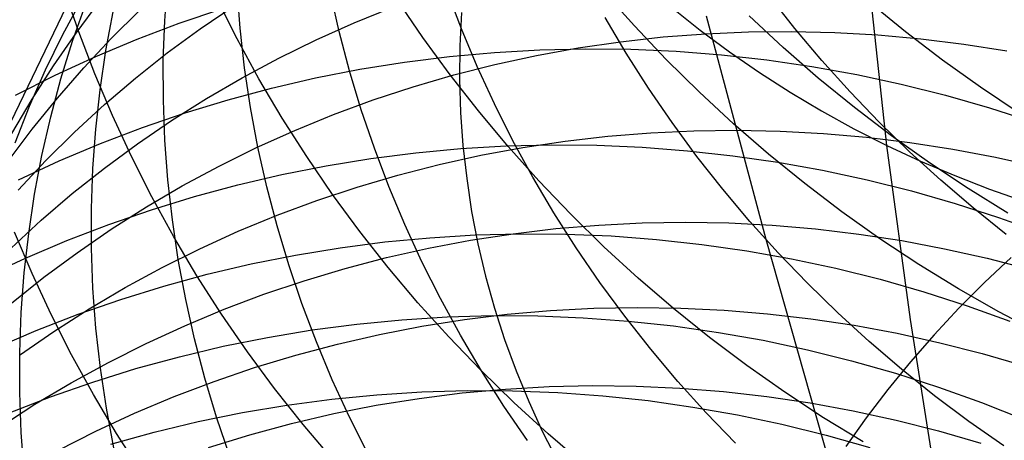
# Model space of a CAD drawing. Header units: millimetres. Extents: x 119 to 175.9, y -203.1 to -153.8.
# Tile 318 of 377: x 159.185 to 160.062, y -161.877 to -161.502. Entities that reach past the tile are written whole.
import ezdxf

# ---------------------------------------------------------------- set-up
doc = ezdxf.new("R2010")
doc.units = ezdxf.units.MM
doc.header["$MEASUREMENT"] = 0
doc.layers.add('Layer 01', color=5, linetype='Continuous', true_color=0x0000ff)

msp = doc.modelspace()

# ---------------------------------------------------------------- linework, layer by layer
at = {"layer": 'Layer 01'}
for p, q in [((159.77513, -160.34947, 25.32873), (159.07371, -161.80634, 28.8556)), ((159.95747, -161.61423, 20.21815), (159.94117, -161.46374, 19.90262)), ((159.31387, -161.50308, 27.1881), (159.31645, -161.46787, 27.20346)), ((159.23731, -161.51298, 44.8482), (159.22433, -161.47513, 44.83778)), ((159.38111, -161.50967, 26.80897), (159.37843, -161.47418, 26.82348)), ((159.46946, -161.51278, 26.42833), (159.46158, -161.47768, 26.44169)), ((159.57822, -161.51031, 26.0477), (159.56532, -161.47627, 26.05964)), ((159.73243, -161.50775, 46.21449), (159.705, -161.47686, 46.21021)), ((159.8754, -161.50984, 25.28372), (159.85231, -161.48051, 25.29173)), ((159.22305, -161.51532, 28.28655), (159.23966, -161.48427, 28.30256)), ((159.23179, -161.5212, 27.91956), (159.24345, -161.48808, 27.93564)), ((159.23482, -161.514, 28.64839), (159.25609, -161.4856, 28.66394)), ((159.3455, -161.5102, 29.36632), (159.37567, -161.48971, 29.37969)), ((159.37842, -161.51917, 45.30913), (159.36023, -161.48299, 45.30049)), ((159.48263, -161.50497, 29.7294), (159.51713, -161.491, 29.74071)), ((159.54399, -161.51803, 45.76513), (159.52096, -161.48418, 45.75855)), ((159.97395, -161.51295, 46.65722), (159.94178, -161.48663, 46.65589)), ((159.26153, -161.52969, 27.54825), (159.26804, -161.49512, 27.56404)), ((159.26628, -161.51892, 29.00403), (159.29182, -161.49371, 29.01877)), ((159.32677, -161.5053, 40.05332), (159.36468, -161.49241, 40.04593)), ((159.57837, -161.49578, 21.94839), (159.57693, -161.52553, 21.9317)), ((159.76594, -161.49132, 20.2893), (159.79112, -161.51144, 20.27802)), ((159.84979, -161.6982, 23.1213), (159.79673, -161.49899, 22.80076)), ((159.86501, -161.52689, 46.43883), (159.83463, -161.49865, 46.43626)), ((159.28938, -161.51947, 40.06102), (159.32677, -161.5053, 40.05332)), ((159.31261, -161.53845, 27.17293), (159.31387, -161.50308, 27.1881)), ((159.44872, -161.52012, 29.71779), (159.48263, -161.50497, 29.7294)), ((159.72509, -161.53203, 25.6586), (159.7063, -161.50022, 25.66848)), ((159.76088, -161.53776, 46.21828), (159.73243, -161.50775, 46.21449)), ((159.20763, -161.54698, 28.27055), (159.22305, -161.51532, 28.28655)), ((159.21466, -161.54315, 28.63277), (159.23482, -161.514, 28.64839)), ((159.25163, -161.55045, 44.85826), (159.23731, -161.51298, 44.8482)), ((159.31615, -161.53174, 29.35273), (159.3455, -161.5102, 29.36632)), ((159.3851, -161.54515, 26.79473), (159.38111, -161.50967, 26.80897)), ((159.47861, -161.54769, 26.4153), (159.46946, -161.51278, 26.42833)), ((159.59233, -161.54399, 26.03613), (159.57822, -161.51031, 26.0477)), ((159.75795, -161.51756, 30.10183), (159.79602, -161.51461, 30.10956)), ((159.79112, -161.51144, 20.27802), (159.81707, -161.53075, 20.26709)), ((159.79602, -161.51461, 30.10956), (159.83425, -161.51294, 30.1169)), ((159.83425, -161.51294, 30.1169), (159.87259, -161.51257, 30.12384)), ((159.87259, -161.51257, 30.12384), (159.91099, -161.51347, 30.13037)), ((159.8995, -161.53848, 25.27619), (159.8754, -161.50984, 25.28372)), ((159.91099, -161.51347, 30.13037), (159.94941, -161.51566, 30.13647)), ((159.94941, -161.51566, 30.13647), (159.9878, -161.51914, 30.14215)), ((160.00696, -161.53822, 46.65804), (159.97395, -161.51295, 46.65722)), ((159.22139, -161.55477, 27.90354), (159.23179, -161.5212, 27.91956)), ((159.24173, -161.54502, 28.98915), (159.26628, -161.51892, 29.00403)), ((159.25255, -161.53491, 40.06901), (159.28938, -161.51947, 40.06102)), ((159.39786, -161.5548, 45.31735), (159.37842, -161.51917, 45.30913)), ((159.41546, -161.53641, 29.70589), (159.44872, -161.52012, 29.71779)), ((159.56817, -161.55116, 45.77124), (159.54399, -161.51803, 45.76513)), ((159.57693, -161.52553, 21.9317), (159.57667, -161.55524, 21.91488)), ((159.68245, -161.5273, 30.08521), (159.72007, -161.52179, 30.09371)), ((159.72007, -161.52179, 30.09371), (159.75795, -161.51756, 30.10183)), ((159.9878, -161.51914, 30.14215), (160.02612, -161.52389, 30.14739)), ((160.02612, -161.52389, 30.14739), (160.06431, -161.52992, 30.1522)), ((159.21634, -161.55159, 40.07727), (159.25255, -161.53491, 40.06901)), ((159.25631, -161.56455, 27.5326), (159.26153, -161.52969, 27.54825)), ((159.28768, -161.55428, 29.33894), (159.31615, -161.53174, 29.35273)), ((159.52764, -161.54002, 39.67637), (159.56767, -161.53499, 39.67127)), ((159.56767, -161.53499, 39.67127), (159.60789, -161.53133, 39.66651)), ((159.60789, -161.53133, 39.66651), (159.64824, -161.52903, 39.66209)), ((159.60812, -161.54211, 30.06713), (159.64512, -161.53407, 30.07635)), ((159.64512, -161.53407, 30.07635), (159.68245, -161.5273, 30.08521)), ((159.64824, -161.52903, 39.66209), (159.68869, -161.52809, 39.65802)), ((159.68869, -161.52809, 39.65802), (159.72919, -161.52851, 39.6543)), ((159.74501, -161.56329, 25.64916), (159.72509, -161.53203, 25.6586)), ((159.72919, -161.52851, 39.6543), (159.76967, -161.53031, 39.65094)), ((159.76967, -161.53031, 39.65094), (159.81011, -161.53346, 39.64794)), ((159.81011, -161.53346, 39.64794), (159.85043, -161.53798, 39.64531)), ((159.81707, -161.53075, 20.26709), (159.84378, -161.54921, 20.25652)), ((159.89632, -161.55413, 46.44089), (159.86501, -161.52689, 46.43883)), ((159.19563, -161.57303, 28.61708), (159.21466, -161.54315, 28.63277)), ((159.31266, -161.57392, 27.15797), (159.31261, -161.53845, 27.17293)), ((159.38287, -161.55385, 29.69372), (159.41546, -161.53641, 29.70589)), ((159.48784, -161.54639, 39.6818), (159.52764, -161.54002, 39.67637)), ((159.57151, -161.55139, 30.05757), (159.60812, -161.54211, 30.06713)), ((159.79032, -161.56685, 46.22157), (159.76088, -161.53776, 46.21828)), ((159.85043, -161.53798, 39.64531), (159.89061, -161.54385, 39.64305)), ((159.9246, -161.56638, 25.26915), (159.8995, -161.53848, 25.27619)), ((160.04078, -161.56241, 46.65835), (160.00696, -161.53822, 46.65804)), ((159.18078, -161.56949, 40.08581), (159.21634, -161.55159, 40.07727)), ((159.19343, -161.57921, 28.25455), (159.20763, -161.54698, 28.27055)), ((159.21822, -161.57198, 28.97415), (159.24173, -161.54502, 28.98915)), ((159.26727, -161.5875, 44.86794), (159.25163, -161.55045, 44.85826)), ((159.3904, -161.58057, 26.78076), (159.3851, -161.54515, 26.79473)), ((159.44833, -161.55411, 39.68755), (159.48784, -161.54639, 39.6818)), ((159.48903, -161.58238, 26.4026), (159.47861, -161.54769, 26.4153)), ((159.53532, -161.56192, 30.04767), (159.57151, -161.55139, 30.05757)), ((159.59348, -161.58352, 45.77688), (159.56817, -161.55116, 45.77124)), ((159.60765, -161.57728, 26.02496), (159.59233, -161.54399, 26.03613)), ((159.84378, -161.54921, 20.25652), (159.87121, -161.56681, 20.24633)), ((159.89061, -161.54385, 39.64305), (159.93058, -161.55106, 39.64116)), ((159.93058, -161.55106, 39.64116), (159.97031, -161.55962, 39.63964)), ((159.21226, -161.58875, 27.88761), (159.22139, -161.55477, 27.90354)), ((159.26011, -161.57782, 29.32496), (159.28768, -161.55428, 29.33894)), ((159.351, -161.5724, 29.6813), (159.38287, -161.55385, 29.69372)), ((159.41854, -161.58983, 45.32514), (159.39786, -161.5548, 45.31735)), ((159.40916, -161.56317, 39.69363), (159.44833, -161.55411, 39.68755)), ((159.57667, -161.55524, 21.91488), (159.57759, -161.58489, 21.89796)), ((159.92851, -161.58036, 46.44245), (159.89632, -161.55413, 46.44089)), ((159.97031, -161.55962, 39.63964), (160.00974, -161.5695, 39.63849)), ((159.2524, -161.59964, 27.51711), (159.25631, -161.56455, 27.5326)), ((159.37036, -161.57354, 39.70001), (159.40916, -161.56317, 39.69363)), ((159.49961, -161.57367, 30.03746), (159.53532, -161.56192, 30.04767)), ((159.76602, -161.59395, 25.64018), (159.74501, -161.56329, 25.64916)), ((159.82073, -161.595, 46.22436), (159.79032, -161.56685, 46.22157)), ((159.87121, -161.56681, 20.24633), (159.89932, -161.58353, 20.23653)), ((159.95065, -161.5935, 25.26261), (159.9246, -161.56638, 25.26915)), ((160.00974, -161.5695, 39.63849), (160.04883, -161.5807, 39.63773)), ((160.07537, -161.58549, 46.65814), (160.04078, -161.56241, 46.65835)), ((159.17776, -161.60359, 28.60136), (159.19563, -161.57303, 28.61708)), ((159.19576, -161.59977, 28.95904), (159.21822, -161.57198, 28.97415)), ((159.23347, -161.6023, 29.3108), (159.26011, -161.57782, 29.32496)), ((159.31402, -161.60947, 27.14324), (159.31266, -161.57392, 27.15797)), ((159.31989, -161.59203, 29.66864), (159.351, -161.5724, 29.6813)), ((159.33199, -161.58523, 39.7067), (159.37036, -161.57354, 39.70001)), ((159.4644, -161.58664, 30.02693), (159.49961, -161.57367, 30.03746)), ((159.62416, -161.61013, 26.01419), (159.60765, -161.57728, 26.02496)), ((159.18046, -161.61197, 28.23859), (159.19343, -161.57921, 28.25455)), ((159.2842, -161.62406, 44.87722), (159.26727, -161.5875, 44.86794)), ((159.29409, -161.59822, 39.71368), (159.33199, -161.58523, 39.7067)), ((159.39699, -161.61588, 26.76709), (159.3904, -161.58057, 26.78076)), ((159.42976, -161.6008, 30.01612), (159.4644, -161.58664, 30.02693)), ((159.5007, -161.61679, 26.39026), (159.48903, -161.58238, 26.4026)), ((159.57759, -161.58489, 21.89796), (159.57969, -161.61442, 21.88095)), ((159.61988, -161.61508, 45.78204), (159.59348, -161.58352, 45.77688)), ((159.89932, -161.58353, 20.23653), (159.92809, -161.59934, 20.22713)), ((159.96155, -161.60555, 46.44348), (159.92851, -161.58036, 46.44245)), ((160.04883, -161.5807, 39.63773), (160.08752, -161.5932, 39.63734)), ((159.20441, -161.62309, 27.87179), (159.21226, -161.58875, 27.88761)), ((159.28958, -161.61274, 29.65575), (159.31989, -161.59203, 29.66864)), ((159.44042, -161.62421, 45.33249), (159.41854, -161.58983, 45.32514)), ((159.78811, -161.62399, 25.63166), (159.76602, -161.59395, 25.64018)), ((159.85206, -161.62216, 46.22664), (159.82073, -161.595, 46.22436)), ((159.97763, -161.61983, 25.25657), (159.95065, -161.5935, 25.26261)), ((159.17438, -161.62835, 28.94383), (159.19576, -161.59977, 28.95904)), ((159.2078, -161.62772, 29.29649), (159.23347, -161.6023, 29.3108)), ((159.24981, -161.63494, 27.5018), (159.2524, -161.59964, 27.51711)), ((159.25671, -161.61248, 39.72094), (159.29409, -161.59822, 39.71368)), ((159.39571, -161.61615, 30.00502), (159.42976, -161.6008, 30.01612)), ((159.70886, -161.606, 30.38515), (159.74706, -161.60292, 30.39249)), ((159.74706, -161.60292, 30.39249), (159.78541, -161.60113, 30.39946)), ((159.78541, -161.60113, 30.39946), (159.82386, -161.60064, 30.40605)), ((159.82386, -161.60064, 30.40605), (159.86238, -161.60144, 30.41225)), ((159.86238, -161.60144, 30.41225), (159.9009, -161.60354, 30.41806)), ((159.9009, -161.60354, 30.41806), (159.9394, -161.60693, 30.42347)), ((159.92809, -161.59934, 20.22713), (159.95747, -161.61423, 20.21815)), ((159.21989, -161.62802, 39.72849), (159.25671, -161.61248, 39.72094)), ((159.2601, -161.63449, 29.64266), (159.28958, -161.61274, 29.65575)), ((159.3167, -161.64504, 27.12876), (159.31402, -161.60947, 27.14324)), ((159.61809, -161.61474, 39.33068), (159.65851, -161.61373, 39.32689)), ((159.64184, -161.6425, 26.00385), (159.62416, -161.61013, 26.01419)), ((159.6331, -161.61603, 30.36938), (159.67086, -161.61038, 30.37744)), ((159.65851, -161.61373, 39.32689), (159.69897, -161.6141, 39.32343)), ((159.67086, -161.61038, 30.37744), (159.70886, -161.606, 30.38515)), ((159.9394, -161.60693, 30.42347), (159.97781, -161.61161, 30.42847)), ((159.99539, -161.62965, 46.444), (159.96155, -161.60555, 46.44348)), ((159.97781, -161.61161, 30.42847), (160.0161, -161.61758, 30.43305)), ((159.36229, -161.63265, 29.99365), (159.39571, -161.61615, 30.00502)), ((159.40488, -161.65105, 26.75373), (159.39699, -161.61588, 26.76709)), ((159.49756, -161.62595, 39.34402), (159.53756, -161.62085, 39.33925)), ((159.51362, -161.65088, 26.37829), (159.5007, -161.61679, 26.39026)), ((159.53756, -161.62085, 39.33925), (159.57776, -161.61711, 39.33481)), ((159.57776, -161.61711, 39.33481), (159.61809, -161.61474, 39.33068)), ((159.57969, -161.61442, 21.88095), (159.58296, -161.64381, 21.86389)), ((159.59563, -161.62297, 30.36098), (159.6331, -161.61603, 30.36938)), ((159.64735, -161.6458, 45.78672), (159.61988, -161.61508, 45.78204)), ((159.69897, -161.6141, 39.32343), (159.73942, -161.61583, 39.3203)), ((159.73942, -161.61583, 39.3203), (159.77982, -161.61893, 39.31751)), ((159.77982, -161.61893, 39.31751), (159.82011, -161.62339, 39.31507)), ((159.88428, -161.6483, 46.2284), (159.85206, -161.62216, 46.22664)), ((159.97842, -161.76954, 20.53105), (159.95747, -161.61423, 20.21815)), ((159.95747, -161.61423, 20.21815), (159.98744, -161.62817, 20.20958)), ((160.00551, -161.64533, 25.25103), (159.97763, -161.61983, 25.25657)), ((160.0161, -161.61758, 30.43305), (160.05421, -161.62482, 30.43721)), ((159.18313, -161.65403, 29.28205), (159.2078, -161.62772, 29.29649)), ((159.18368, -161.64479, 39.7363), (159.21989, -161.62802, 39.72849)), ((159.19787, -161.65777, 27.8561), (159.20441, -161.62309, 27.87179)), ((159.30241, -161.66012, 44.88611), (159.2842, -161.62406, 44.87722)), ((159.46348, -161.65791, 45.33939), (159.44042, -161.62421, 45.33249)), ((159.45778, -161.63241, 39.3491), (159.49756, -161.62595, 39.34402)), ((159.52175, -161.64064, 30.34319), (159.5585, -161.63117, 30.35225)), ((159.5585, -161.63117, 30.35225), (159.59563, -161.62297, 30.36098)), ((159.81124, -161.65337, 25.62361), (159.78811, -161.62399, 25.63166)), ((159.82011, -161.62339, 39.31507), (159.86024, -161.62921, 39.31298)), ((159.86024, -161.62921, 39.31298), (159.90018, -161.63638, 39.31124)), ((159.98744, -161.62817, 20.20958), (160.01795, -161.64116, 20.20145)), ((160.03, -161.65265, 46.44401), (159.99539, -161.62965, 46.444)), ((160.05421, -161.62482, 30.43721), (160.09211, -161.63332, 30.44095)), ((159.23148, -161.65726, 29.62937), (159.2601, -161.63449, 29.64266)), ((159.24853, -161.67039, 27.48668), (159.24981, -161.63494, 27.5018)), ((159.32956, -161.6503, 29.98202), (159.36229, -161.63265, 29.99365)), ((159.37914, -161.64935, 39.36016), (159.4183, -161.64021, 39.35448)), ((159.4183, -161.64021, 39.35448), (159.45778, -161.63241, 39.3491)), ((159.90018, -161.63638, 39.31124), (159.93986, -161.64489, 39.30985)), ((159.32069, -161.68059, 27.11454), (159.3167, -161.64504, 27.12876)), ((159.48542, -161.65135, 30.33382), (159.52175, -161.64064, 30.34319)), ((159.58296, -161.64381, 21.86389), (159.58741, -161.67302, 21.84678)), ((159.66067, -161.67437, 25.99394), (159.64184, -161.6425, 26.00385)), ((159.67584, -161.67563, 45.7909), (159.64735, -161.6458, 45.78672)), ((159.91734, -161.6734, 46.22966), (159.88428, -161.6483, 46.2284)), ((159.93986, -161.64489, 39.30985), (159.97925, -161.65473, 39.30881)), ((160.03425, -161.66996, 25.24602), (160.00551, -161.64533, 25.25103)), ((160.01795, -161.64116, 20.20145), (160.04897, -161.65318, 20.19377)), ((159.19262, -161.69273, 27.84055), (159.19787, -161.65777, 27.8561)), ((159.20377, -161.68102, 29.6159), (159.23148, -161.65726, 29.62937)), ((159.29754, -161.66907, 29.97015), (159.32956, -161.6503, 29.98202)), ((159.34036, -161.65981, 39.36614), (159.37914, -161.64935, 39.36016)), ((159.41404, -161.68603, 26.7407), (159.40488, -161.65105, 26.75373)), ((159.44955, -161.6633, 30.32415), (159.48542, -161.65135, 30.33382)), ((159.52776, -161.68463, 26.36671), (159.51362, -161.65088, 26.37829)), ((159.83539, -161.68204, 25.61605), (159.81124, -161.65337, 25.62361)), ((159.97925, -161.65473, 39.30881), (160.01829, -161.6659, 39.30812)), ((160.06534, -161.67451, 46.4435), (160.03, -161.65265, 46.44401)), ((160.04897, -161.65318, 20.19377), (160.08047, -161.66421, 20.18654)), ((159.302, -161.67159, 39.3724), (159.34036, -161.65981, 39.36614)), ((159.32187, -161.69561, 44.89457), (159.30241, -161.66012, 44.88611)), ((159.4142, -161.67647, 30.31419), (159.44955, -161.6633, 30.32415)), ((159.4877, -161.69088, 45.34582), (159.46348, -161.65791, 45.33939)), ((160.01829, -161.6659, 39.30812), (160.05694, -161.67837, 39.30779)), ((159.24856, -161.70596, 27.47179), (159.24853, -161.67039, 27.48668)), ((159.26411, -161.68467, 39.37894), (159.302, -161.67159, 39.3724)), ((159.26628, -161.68894, 29.95806), (159.29754, -161.66907, 29.97015)), ((159.58741, -161.67302, 21.84678), (159.59301, -161.70202, 21.82965)), ((159.68062, -161.70567, 25.98448), (159.66067, -161.67437, 25.99394)), ((159.9512, -161.69741, 46.2304), (159.91734, -161.6734, 46.22966)), ((160.06381, -161.69369, 25.24153), (160.03425, -161.66996, 25.24602)), ((159.17699, -161.70573, 29.60227), (159.20377, -161.68102, 29.6159)), ((159.32599, -161.71609, 27.10061), (159.32069, -161.68059, 27.11454)), ((159.3794, -161.69084, 30.30395), (159.4142, -161.67647, 30.31419)), ((159.70533, -161.70456, 45.79459), (159.67584, -161.67563, 45.7909)), ((159.70088, -161.68523, 30.67733), (159.73935, -161.68331, 30.68387)), ((159.73935, -161.68331, 30.68387), (159.77793, -161.68269, 30.69006)), ((159.77793, -161.68269, 30.69006), (159.81656, -161.68338, 30.69588)), ((159.81656, -161.68338, 30.69588), (159.8552, -161.68538, 30.70134)), ((159.86053, -161.70998, 25.60898), (159.83539, -161.68204, 25.61605)), ((160.05694, -161.67837, 39.30779), (160.09514, -161.69213, 39.30782)), ((159.19567, -161.72847, 44.44869), (159.18003, -161.69155, 44.43884)), ((159.18868, -161.72793, 27.82516), (159.19262, -161.69273, 27.84055)), ((159.22674, -161.69903, 39.38575), (159.26411, -161.68467, 39.37894)), ((159.23581, -161.70988, 29.94576), (159.26628, -161.68894, 29.95806)), ((159.34519, -161.7064, 30.29345), (159.3794, -161.69084, 30.30395)), ((159.42447, -161.72078, 26.72802), (159.41404, -161.68603, 26.7407)), ((159.51304, -161.72308, 45.35179), (159.4877, -161.69088, 45.34582)), ((159.5431, -161.71797, 26.35553), (159.52776, -161.68463, 26.36671)), ((159.58652, -161.6988, 30.65568), (159.62441, -161.69298, 30.66323)), ((159.62441, -161.69298, 30.66323), (159.66255, -161.68845, 30.67045)), ((159.66255, -161.68845, 30.67045), (159.70088, -161.68523, 30.67733)), ((159.8552, -161.68538, 30.70134), (159.89381, -161.68868, 30.70642)), ((159.89381, -161.68868, 30.70642), (159.93232, -161.69327, 30.71112)), ((159.18993, -161.71466, 39.39282), (159.22674, -161.69903, 39.38575)), ((159.34256, -161.73049, 44.90262), (159.32187, -161.69561, 44.89457)), ((159.4701, -161.70552, 39.01554), (159.51008, -161.70035, 39.01113)), ((159.51008, -161.70035, 39.01113), (159.55025, -161.69653, 39.00701)), ((159.54891, -161.7059, 30.64781), (159.58652, -161.6988, 30.65568)), ((159.55025, -161.69653, 39.00701), (159.59055, -161.69409, 39.0032)), ((159.59055, -161.69409, 39.0032), (159.63094, -161.69302, 38.99969)), ((159.63094, -161.69302, 38.99969), (159.67137, -161.69332, 38.9965)), ((159.67137, -161.69332, 38.9965), (159.71179, -161.69499, 38.99362)), ((159.71179, -161.69499, 38.99362), (159.75215, -161.69804, 38.99105)), ((159.75215, -161.69804, 38.99105), (159.7924, -161.70245, 38.98881)), ((159.90787, -161.90216, 23.43795), (159.84979, -161.6982, 23.1213)), ((159.93232, -161.69327, 30.71112), (159.97071, -161.69916, 30.71544)), ((159.98584, -161.72032, 46.23062), (159.9512, -161.69741, 46.2304)), ((159.97071, -161.69916, 30.71544), (160.00892, -161.70634, 30.71936)), ((159.20618, -161.73187, 29.93325), (159.23581, -161.70988, 29.94576)), ((159.24991, -161.7416, 27.45712), (159.24856, -161.70596, 27.47179)), ((159.31162, -161.72313, 30.2827), (159.34519, -161.7064, 30.29345)), ((159.43035, -161.71205, 39.02025), (159.4701, -161.70552, 39.01554)), ((159.51163, -161.71429, 30.63963), (159.54891, -161.7059, 30.64781)), ((159.59301, -161.70202, 21.82965), (159.59978, -161.73077, 21.81251)), ((159.70167, -161.73639, 25.97547), (159.68062, -161.70567, 25.98448)), ((159.73578, -161.73253, 45.79777), (159.70533, -161.70456, 45.79459)), ((159.7924, -161.70245, 38.98881), (159.8325, -161.70822, 38.9869)), ((159.8325, -161.70822, 38.9869), (159.87239, -161.71534, 38.9853)), ((159.88663, -161.73715, 25.60241), (159.86053, -161.70998, 25.60898)), ((160.00892, -161.70634, 30.71936), (160.0469, -161.7148, 30.72289)), ((159.15372, -161.73153, 39.40014), (159.18993, -161.71466, 39.39282)), ((159.33258, -161.75149, 27.08697), (159.32599, -161.71609, 27.10061)), ((159.39088, -161.71993, 39.02524), (159.43035, -161.71205, 39.02025)), ((159.47473, -161.72394, 30.63115), (159.51163, -161.71429, 30.63963)), ((159.55964, -161.75088, 26.34475), (159.5431, -161.71797, 26.35553)), ((159.87239, -161.71534, 38.9853), (159.91204, -161.72381, 38.98404)), ((160.06813, -161.71408, 23.53042), (160.04443, -161.73648, 23.5203)), ((160.0469, -161.7148, 30.72289), (160.08462, -161.72452, 30.72602)), ((159.18605, -161.76334, 27.80996), (159.18868, -161.72793, 27.82516)), ((159.27873, -161.74101, 30.27171), (159.31162, -161.72313, 30.2827)), ((159.35174, -161.72916, 39.03051), (159.39088, -161.71993, 39.02524)), ((159.43615, -161.75526, 26.71569), (159.42447, -161.72078, 26.72802)), ((159.43825, -161.73485, 30.62238), (159.47473, -161.72394, 30.63115)), ((159.53947, -161.75448, 45.35729), (159.51304, -161.72308, 45.35179)), ((159.91204, -161.72381, 38.98404), (159.95138, -161.73362, 38.98311)), ((160.0212, -161.7421, 46.23033), (159.98584, -161.72032, 46.23062)), ((159.17741, -161.75488, 29.92057), (159.20618, -161.73187, 29.93325)), ((159.21261, -161.76492, 44.45816), (159.19567, -161.72847, 44.44869)), ((159.31298, -161.73971, 39.03606), (159.35174, -161.72916, 39.03051)), ((159.36447, -161.76473, 44.91023), (159.34256, -161.73049, 44.90262)), ((159.40223, -161.747, 30.61333), (159.43825, -161.73485, 30.62238)), ((159.59978, -161.73077, 21.81251), (159.6077, -161.75924, 21.7954)), ((159.72379, -161.76648, 25.96693), (159.70167, -161.73639, 25.97547)), ((159.76714, -161.75952, 45.80045), (159.73578, -161.73253, 45.79777)), ((159.95138, -161.73362, 38.98311), (159.99037, -161.74474, 38.98251)), ((160.04443, -161.73648, 23.5203), (160.02157, -161.75948, 23.50961)), ((159.24655, -161.76002, 30.26049), (159.27873, -161.74101, 30.27171)), ((159.25258, -161.77726, 27.44271), (159.24991, -161.7416, 27.45712)), ((159.27463, -161.75157, 39.04187), (159.31298, -161.73971, 39.03606)), ((159.91366, -161.76352, 25.59635), (159.88663, -161.73715, 25.60241)), ((159.99037, -161.74474, 38.98251), (160.02897, -161.75718, 38.98224)), ((160.05723, -161.76271, 46.22953), (160.0212, -161.7421, 46.23033)), ((159.23676, -161.76474, 39.04794), (159.27463, -161.75157, 39.04187)), ((159.34046, -161.78674, 27.07366), (159.33258, -161.75149, 27.08697)), ((159.36672, -161.76038, 30.60402), (159.40223, -161.747, 30.61333)), ((159.57734, -161.78332, 26.33441), (159.55964, -161.75088, 26.34475)), ((159.21513, -161.78013, 30.24906), (159.24655, -161.76002, 30.26049)), ((159.33176, -161.77498, 30.59444), (159.36672, -161.76038, 30.60402)), ((159.44908, -161.78943, 26.70373), (159.43615, -161.75526, 26.71569)), ((159.56696, -161.78504, 45.36231), (159.53947, -161.75448, 45.35729)), ((159.6077, -161.75924, 21.7954), (159.61676, -161.78739, 21.77833)), ((159.6192, -161.76483, 30.95934), (159.65766, -161.76146, 30.9657)), ((159.65766, -161.76146, 30.9657), (159.69626, -161.7594, 30.97175)), ((159.69626, -161.7594, 30.97175), (159.73497, -161.75866, 30.97748)), ((159.73497, -161.75866, 30.97748), (159.77372, -161.75923, 30.98287)), ((159.7994, -161.7855, 45.80262), (159.76714, -161.75952, 45.80045)), ((159.77372, -161.75923, 30.98287), (159.81248, -161.76112, 30.98793)), ((159.81248, -161.76112, 30.98793), (159.85119, -161.76432, 30.99264)), ((160.02157, -161.75948, 23.50961), (159.99959, -161.78307, 23.49838)), ((160.02897, -161.75718, 38.98224), (160.06713, -161.77092, 38.9823)), ((160.09391, -161.78214, 46.22821), (160.05723, -161.76271, 46.22953)), ((159.18474, -161.7989, 27.79496), (159.18605, -161.76334, 27.80996)), ((159.1994, -161.7792, 39.05427), (159.23676, -161.76474, 39.04794)), ((159.23083, -161.80085, 44.46724), (159.21261, -161.76492, 44.45816)), ((159.38755, -161.79829, 44.9174), (159.36447, -161.76473, 44.91023)), ((159.48516, -161.77355, 38.6858), (159.5253, -161.76967, 38.68203)), ((159.5253, -161.76967, 38.68203), (159.56557, -161.76716, 38.67854)), ((159.54289, -161.7755, 30.94568), (159.58092, -161.76951, 30.95266)), ((159.56557, -161.76716, 38.67854), (159.60593, -161.76603, 38.67533)), ((159.58092, -161.76951, 30.95266), (159.6192, -161.76483, 30.95934)), ((159.60593, -161.76603, 38.67533), (159.64633, -161.76627, 38.67242)), ((159.64633, -161.76627, 38.67242), (159.68671, -161.76788, 38.66979)), ((159.68671, -161.76788, 38.66979), (159.72703, -161.77087, 38.66745)), ((159.74696, -161.7959, 25.95887), (159.72379, -161.76648, 25.96693)), ((159.72703, -161.77087, 38.66745), (159.76725, -161.77523, 38.66542)), ((159.85119, -161.76432, 30.99264), (159.88982, -161.76883, 30.997)), ((159.88982, -161.76883, 30.997), (159.92831, -161.77464, 31.001)), ((159.94159, -161.78905, 25.5908), (159.91366, -161.76352, 25.59635)), ((160.004, -161.9296, 20.84122), (159.97842, -161.76954, 20.53105)), ((159.1626, -161.79492, 39.06084), (159.1994, -161.7792, 39.05427)), ((159.1845, -161.80132, 30.23743), (159.21513, -161.78013, 30.24906)), ((159.25656, -161.81292, 27.42856), (159.25258, -161.77726, 27.44271)), ((159.29739, -161.79077, 30.58462), (159.33176, -161.77498, 30.59444)), ((159.40548, -161.78541, 38.69417), (159.4452, -161.7788, 38.68985)), ((159.4452, -161.7788, 38.68985), (159.48516, -161.77355, 38.6858)), ((159.50513, -161.78278, 30.93841), (159.54289, -161.7755, 30.94568)), ((159.76725, -161.77523, 38.66542), (159.80731, -161.78095, 38.66368)), ((159.92831, -161.77464, 31.001), (159.96662, -161.78175, 31.00465)), ((159.34963, -161.82181, 27.06067), (159.34046, -161.78674, 27.07366)), ((159.36603, -161.79337, 38.69875), (159.40548, -161.78541, 38.69417)), ((159.46324, -161.82325, 26.69217), (159.44908, -161.78943, 26.70373)), ((159.46771, -161.79135, 30.93085), (159.50513, -161.78278, 30.93841)), ((159.59549, -161.81472, 45.36684), (159.56696, -161.78504, 45.36231)), ((159.5962, -161.81524, 26.3245), (159.57734, -161.78332, 26.33441)), ((159.61676, -161.78739, 21.77833), (159.62695, -161.81519, 21.76132)), ((159.8325, -161.81042, 45.80429), (159.7994, -161.7855, 45.80262)), ((159.80731, -161.78095, 38.66368), (159.84716, -161.78804, 38.66225)), ((159.84716, -161.78804, 38.66225), (159.88676, -161.79647, 38.66112)), ((159.97038, -161.81373, 25.58578), (159.94159, -161.78905, 25.5908)), ((159.96662, -161.78175, 31.00465), (160.00469, -161.79015, 31.00793)), ((159.99959, -161.78307, 23.49838), (159.9785, -161.80721, 23.48661)), ((159.26365, -161.80773, 30.57457), (159.29739, -161.79077, 30.58462)), ((159.32691, -161.80267, 38.70359), (159.36603, -161.79337, 38.69875)), ((159.41178, -161.83112, 44.92412), (159.38755, -161.79829, 44.9174)), ((159.43065, -161.80119, 30.92302), (159.46771, -161.79135, 30.93085)), ((159.77115, -161.82463, 25.9513), (159.74696, -161.7959, 25.95887)), ((159.88676, -161.79647, 38.66112), (159.92605, -161.80623, 38.66029)), ((160.00469, -161.79015, 31.00793), (160.0425, -161.79983, 31.01084)), ((159.18475, -161.83458, 27.78017), (159.18474, -161.7989, 27.79496)), ((159.25031, -161.83622, 44.47591), (159.23083, -161.80085, 44.46724)), ((159.28817, -161.8133, 38.70869), (159.32691, -161.80267, 38.70359)), ((159.39401, -161.8123, 30.91492), (159.43065, -161.80119, 30.92302)), ((159.92605, -161.80623, 38.66029), (159.965, -161.81733, 38.65977)), ((160.0425, -161.79983, 31.01084), (160.07998, -161.81078, 31.01338)), ((159.23059, -161.82585, 30.5643), (159.26365, -161.80773, 30.57457)), ((159.24984, -161.82526, 38.71403), (159.28817, -161.8133, 38.70869)), ((159.26184, -161.84851, 27.4147), (159.25656, -161.81292, 27.42856)), ((159.35784, -161.82466, 30.90657), (159.39401, -161.8123, 30.91492)), ((159.625, -161.84348, 45.37088), (159.59549, -161.81472, 45.36684)), ((159.61618, -161.84661, 26.31503), (159.5962, -161.81524, 26.3245)), ((159.62695, -161.81519, 21.76132), (159.63826, -161.8426, 21.74439)), ((159.8664, -161.83427, 45.80544), (159.8325, -161.81042, 45.80429)), ((159.9785, -161.80721, 23.48661), (159.95834, -161.83187, 23.47432)), ((159.99999, -161.83751, 25.58128), (159.97038, -161.81373, 25.58578)), ((159.36006, -161.85664, 27.04802), (159.34963, -161.82181, 27.06067)), ((159.4786, -161.85666, 26.681), (159.46324, -161.82325, 26.69217)), ((159.79634, -161.85261, 25.94422), (159.77115, -161.82463, 25.9513)), ((159.965, -161.81733, 38.65977), (160.00356, -161.82974, 38.65956)), ((159.19825, -161.84511, 30.55381), (159.23059, -161.82585, 30.5643)), ((159.21198, -161.83851, 38.71961), (159.24984, -161.82526, 38.71403)), ((159.32217, -161.83826, 30.89797), (159.35784, -161.82466, 30.90657)), ((159.43714, -161.86318, 44.93038), (159.41178, -161.83112, 44.92412)), ((159.54309, -161.83402, 38.35564), (159.58341, -161.83283, 38.35274)), ((159.57904, -161.83497, 31.25313), (159.61763, -161.83145, 31.25893)), ((159.58341, -161.83283, 38.35274), (159.62377, -161.83301, 38.3501)), ((159.61763, -161.83145, 31.25893), (159.65637, -161.82925, 31.26443)), ((159.62377, -161.83301, 38.3501), (159.66412, -161.83457, 38.34774)), ((159.65637, -161.82925, 31.26443), (159.6952, -161.82838, 31.26965)), ((159.6952, -161.82838, 31.26965), (159.73408, -161.82884, 31.27456)), ((159.73408, -161.82884, 31.27456), (159.77295, -161.83062, 31.27917)), ((159.77295, -161.83062, 31.27917), (159.81178, -161.83372, 31.28347)), ((159.95834, -161.83187, 23.47432), (159.93913, -161.85703, 23.46152)), ((160.00356, -161.82974, 38.65956), (160.04167, -161.84345, 38.65965)), ((159.17463, -161.85306, 38.72543), (159.21198, -161.83851, 38.71961)), ((159.18608, -161.87034, 27.76563), (159.18475, -161.83458, 27.78017)), ((159.27101, -161.87099, 44.48416), (159.25031, -161.83622, 44.47591)), ((159.28704, -161.85307, 30.88913), (159.32217, -161.83826, 30.89797)), ((159.42281, -161.84586, 38.36588), (159.46274, -161.84054, 38.36221)), ((159.46274, -161.84054, 38.36221), (159.50285, -161.8366, 38.3588)), ((159.50245, -161.84595, 31.2407), (159.54062, -161.8398, 31.24705)), ((159.50285, -161.8366, 38.3588), (159.54309, -161.83402, 38.35564)), ((159.54062, -161.8398, 31.24705), (159.57904, -161.83497, 31.25313)), ((159.66412, -161.83457, 38.34774), (159.70441, -161.83751, 38.34564)), ((159.70441, -161.83751, 38.34564), (159.74458, -161.84182, 38.34381)), ((159.74458, -161.84182, 38.34381), (159.7846, -161.8475, 38.34226)), ((159.81178, -161.83372, 31.28347), (159.85051, -161.83814, 31.28745)), ((159.85051, -161.83814, 31.28745), (159.88911, -161.84388, 31.2911)), ((159.90107, -161.85702, 45.80607), (159.8664, -161.83427, 45.80544)), ((160.0304, -161.86036, 25.57732), (159.99999, -161.83751, 25.58128)), ((159.16666, -161.86547, 30.54313), (159.19825, -161.84511, 30.55381)), ((159.26842, -161.884, 27.40114), (159.26184, -161.84851, 27.4147)), ((159.38311, -161.85254, 38.3698), (159.42281, -161.84586, 38.36588)), ((159.46455, -161.85341, 31.23408), (159.50245, -161.84595, 31.2407)), ((159.63726, -161.87738, 26.30603), (159.61618, -161.84661, 26.31503)), ((159.65548, -161.8713, 45.37443), (159.625, -161.84348, 45.37088)), ((159.63826, -161.8426, 21.74439), (159.65067, -161.86959, 21.72756)), ((159.7846, -161.8475, 38.34226), (159.82441, -161.85454, 38.34098)), ((159.88911, -161.84388, 31.2911), (159.92751, -161.85092, 31.29443)), ((159.92751, -161.85092, 31.29443), (159.96569, -161.85926, 31.29743)), ((160.04167, -161.84345, 38.65965), (160.07929, -161.85844, 38.66005)), ((159.25251, -161.8691, 30.88007), (159.28704, -161.85307, 30.88913)), ((159.34369, -161.86057, 38.37395), (159.38311, -161.85254, 38.3698)), ((159.37175, -161.89121, 27.03575), (159.36006, -161.85664, 27.04802)), ((159.42697, -161.86216, 31.22721), (159.46455, -161.85341, 31.23408)), ((159.49516, -161.88965, 26.67026), (159.4786, -161.85666, 26.681)), ((159.82248, -161.87984, 25.93765), (159.79634, -161.85261, 25.94422)), ((159.82441, -161.85454, 38.34098), (159.86396, -161.86293, 38.33998)), ((159.93646, -161.87863, 45.80619), (159.90107, -161.85702, 45.80607)), ((159.93913, -161.85703, 23.46152), (159.92089, -161.88266, 23.44823)), ((159.96569, -161.85926, 31.29743), (160.00358, -161.86889, 31.30009)), ((159.30459, -161.86995, 38.37835), (159.34369, -161.86057, 38.37395)), ((159.38976, -161.87219, 31.22008), (159.42697, -161.86216, 31.22721)), ((159.46359, -161.89443, 44.93617), (159.43714, -161.86318, 44.93038)), ((159.86396, -161.86293, 38.33998), (159.90321, -161.87267, 38.33926)), ((160.06156, -161.88227, 25.5739), (160.0304, -161.86036, 25.57732)), ((159.18872, -161.90612, 27.75133), (159.18608, -161.87034, 27.76563)), ((159.21861, -161.8863, 30.87079), (159.25251, -161.8691, 30.88007)), ((159.26586, -161.88066, 38.38298), (159.30459, -161.86995, 38.37835)), ((159.29292, -161.9051, 44.492), (159.27101, -161.87099, 44.48416)), ((159.35297, -161.8835, 31.21271), (159.38976, -161.87219, 31.22008)), ((159.65067, -161.86959, 21.72756), (159.66417, -161.89613, 21.71086)), ((159.68687, -161.89813, 45.37747), (159.65548, -161.8713, 45.37443)), ((159.90321, -161.87267, 38.33926), (159.94212, -161.88373, 38.33882)), ((160.00358, -161.86889, 31.30009), (160.04115, -161.8798, 31.30242))]:
    msp.add_line(p, q, dxfattribs=at)

doc.saveas('drawing.dxf')
